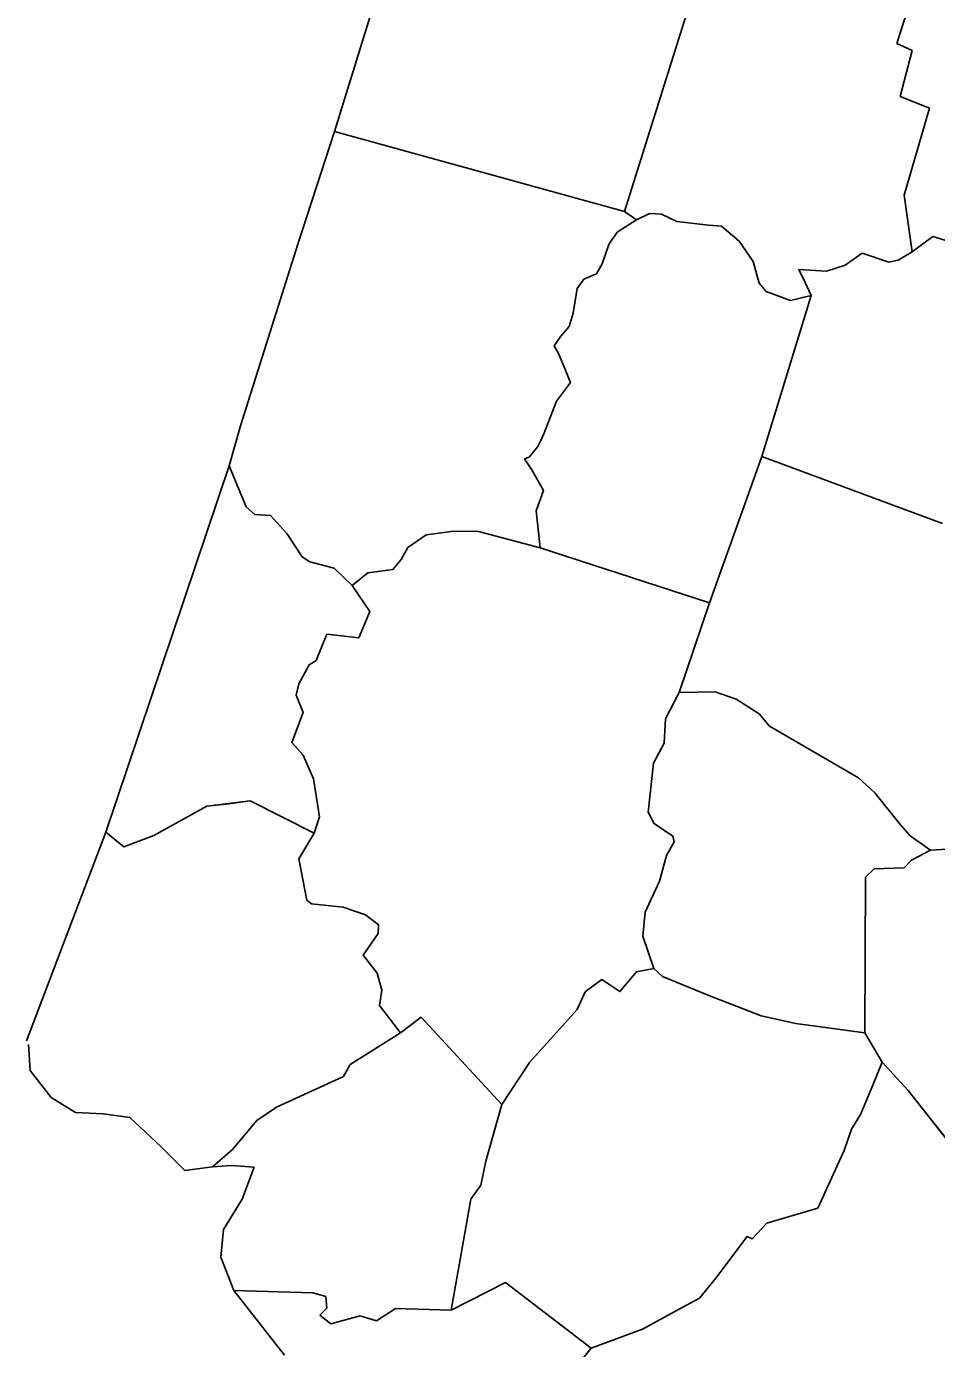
# Model space of a CAD drawing. Extents: x 1347947 to 1350662, y 1027710 to 1030532.
# Drawn here: x 1348583.59 to 1348612.25, y 1029880.04 to 1029921.66 of the extents above; entities that cross this region are included whole.
import ezdxf

# ---------------------------------------------------------------- set-up
doc = ezdxf.new("R2010")
doc.units = 0
doc.layers.add('Old_Level_20', color=7, linetype='Continuous')

msp = doc.modelspace()

# ---------------------------------------------------------------- linework, layer by layer
at = {"layer": 'Old_Level_20'}
for p, q in [((1348595.953, 1029926.968), (1348593.291, 1029918.354)), ((1348593.291, 1029918.354), (1348592.131, 1029914.803)), ((1348592.131, 1029914.803), (1348590.324, 1029909.092)), ((1348590.324, 1029909.092), (1348589.969, 1029907.827)), ((1348589.969, 1029907.827), (1348586.086, 1029896.298)), ((1348589.269, 1029897.119), (1348589.964, 1029897.192)), ((1348589.964, 1029897.192), (1348590.628, 1029897.279)), ((1348590.628, 1029897.279), (1348592.65, 1029896.26)), ((1348587.596, 1029896.192), (1348589.269, 1029897.119)), ((1348586.086, 1029896.298), (1348583.585, 1029889.723)), ((1348583.585, 1029889.723), (1348586.086, 1029896.298)), ((1348586.086, 1029896.298), (1348586.654, 1029895.837)), ((1348586.654, 1029895.837), (1348587.596, 1029896.192)), ((1348592.65, 1029896.26), (1348592.164, 1029895.456)), ((1348592.164, 1029895.456), (1348592.42, 1029894.151)), ((1348592.42, 1029894.151), (1348592.565, 1029894.044)), ((1348592.565, 1029894.044), (1348593.565, 1029893.936)), ((1348593.565, 1029893.936), (1348594.267, 1029893.689)), ((1348594.267, 1029893.689), (1348594.671, 1029893.383)), ((1348594.662, 1029893.11), (1348594.191, 1029892.42)), ((1348594.671, 1029893.383), (1348594.662, 1029893.11)), ((1348594.191, 1029892.42), (1348594.633, 1029891.86)), ((1348594.633, 1029891.86), (1348594.774, 1029891.32)), ((1348594.774, 1029891.32), (1348594.708, 1029890.838)), ((1348594.708, 1029890.838), (1348595.364, 1029889.981)), ((1348595.364, 1029889.981), (1348596.014, 1029890.47)), ((1348596.014, 1029890.47), (1348598.555, 1029887.718)), ((1348593.78, 1029888.977), (1348595.364, 1029889.981)), ((1348595.364, 1029889.981), (1348593.78, 1029888.977)), ((1348583.652, 1029889.613), (1348583.708, 1029888.795)), ((1348583.708, 1029888.795), (1348583.652, 1029889.613)), ((1348593.569, 1029888.6), (1348593.78, 1029888.977)), ((1348593.78, 1029888.977), (1348593.569, 1029888.6)), ((1348610.24, 1029888.327), (1348610.535, 1029889.054)), ((1348610.535, 1029889.054), (1348611.36, 1029888.161)), ((1348583.708, 1029888.795), (1348584.368, 1029887.937)), ((1348584.368, 1029887.937), (1348583.708, 1029888.795)), ((1348591.461, 1029887.638), (1348593.569, 1029888.6)), ((1348593.569, 1029888.6), (1348591.461, 1029887.638)), ((1348609.856, 1029887.406), (1348610.24, 1029888.327)), ((1348611.36, 1029888.161), (1348613.311, 1029885.689)), ((1348584.368, 1029887.937), (1348585.128, 1029887.469)), ((1348585.128, 1029887.469), (1348584.368, 1029887.937)), ((1348590.84, 1029887.213), (1348591.461, 1029887.638)), ((1348591.461, 1029887.638), (1348590.84, 1029887.213)), ((1348598.555, 1029887.718), (1348598.054, 1029885.941)), ((1348585.128, 1029887.469), (1348586.002, 1029887.423)), ((1348586.002, 1029887.423), (1348585.128, 1029887.469)), ((1348586.002, 1029887.423), (1348586.845, 1029887.312)), ((1348586.845, 1029887.312), (1348586.002, 1029887.423)), ((1348586.845, 1029887.312), (1348587.824, 1029886.388)), ((1348587.824, 1029886.388), (1348586.845, 1029887.312)), ((1348590.076, 1029886.301), (1348590.84, 1029887.213)), ((1348590.84, 1029887.213), (1348590.076, 1029886.301)), ((1348609.57, 1029886.95), (1348609.856, 1029887.406)), ((1348609.337, 1029886.273), (1348609.57, 1029886.95)), ((1348587.824, 1029886.388), (1348588.575, 1029885.648)), ((1348588.575, 1029885.648), (1348587.824, 1029886.388)), ((1348589.443, 1029885.762), (1348590.076, 1029886.301)), ((1348590.076, 1029886.301), (1348589.443, 1029885.762)), ((1348598.054, 1029885.941), (1348597.902, 1029885.184)), ((1348608.508, 1029884.46), (1348609.337, 1029886.273)), ((1348588.575, 1029885.648), (1348589.443, 1029885.762)), ((1348589.443, 1029885.762), (1348588.575, 1029885.648)), ((1348589.443, 1029885.762), (1348590.043, 1029885.802)), ((1348590.043, 1029885.802), (1348589.443, 1029885.762)), ((1348590.043, 1029885.802), (1348590.757, 1029885.75)), ((1348590.757, 1029885.75), (1348590.043, 1029885.802)), ((1348590.757, 1029885.75), (1348590.376, 1029884.741)), ((1348590.376, 1029884.741), (1348590.757, 1029885.75)), ((1348597.902, 1029885.184), (1348597.584, 1029884.74)), ((1348590.376, 1029884.741), (1348589.788, 1029883.788)), ((1348589.788, 1029883.788), (1348590.376, 1029884.741)), ((1348597.584, 1029884.74), (1348596.964, 1029881.246)), ((1348606.902, 1029883.985), (1348608.508, 1029884.46)), ((1348606.445, 1029883.489), (1348606.902, 1029883.985)), ((1348589.788, 1029883.788), (1348589.704, 1029882.918)), ((1348589.704, 1029882.918), (1348589.788, 1029883.788)), ((1348605.302, 1029882.25), (1348606.285, 1029883.563)), ((1348606.285, 1029883.563), (1348606.445, 1029883.489)), ((1348589.704, 1029882.918), (1348590.117, 1029881.861)), ((1348590.117, 1029881.861), (1348589.704, 1029882.918)), ((1348604.785, 1029881.625), (1348605.302, 1029882.25)), ((1348590.117, 1029881.861), (1348591.716, 1029879.829)), ((1348591.716, 1029879.829), (1348590.117, 1029881.861)), ((1348590.117, 1029881.861), (1348592.603, 1029881.788)), ((1348592.603, 1029881.788), (1348590.117, 1029881.861)), ((1348592.603, 1029881.788), (1348593.017, 1029881.677)), ((1348593.017, 1029881.677), (1348592.603, 1029881.788)), ((1348596.964, 1029881.246), (1348598.673, 1029882.115)), ((1348598.673, 1029882.115), (1348601.369, 1029880.052)), ((1348593.017, 1029881.677), (1348593.045, 1029881.31)), ((1348593.045, 1029881.31), (1348593.017, 1029881.677)), ((1348604.119, 1029881.263), (1348604.785, 1029881.625)), ((1348593.045, 1029881.31), (1348592.83, 1029881.093)), ((1348592.83, 1029881.093), (1348593.045, 1029881.31)), ((1348592.83, 1029881.093), (1348593.171, 1029880.819)), ((1348593.171, 1029880.819), (1348592.83, 1029881.093)), ((1348593.171, 1029880.819), (1348594.096, 1029881.065)), ((1348594.096, 1029881.065), (1348593.171, 1029880.819)), ((1348594.096, 1029881.065), (1348594.606, 1029880.91)), ((1348594.606, 1029880.91), (1348594.096, 1029881.065)), ((1348594.606, 1029880.91), (1348595.21, 1029881.303)), ((1348595.21, 1029881.303), (1348594.606, 1029880.91)), ((1348595.21, 1029881.303), (1348596.964, 1029881.246)), ((1348596.964, 1029881.246), (1348595.21, 1029881.303)), ((1348602.989, 1029880.644), (1348604.119, 1029881.263)), ((1348601.369, 1029880.052), (1348602.989, 1029880.644)), ((1348601.369, 1029880.052), (1348600.566, 1029879.046)), ((1348600.566, 1029879.046), (1348601.369, 1029880.052))]:
    msp.add_line(p, q, dxfattribs=at)
for points in [[(1348596.521, 1029928.491), (1348605.501, 1029925.64), (1348602.421, 1029915.834), (1348593.291, 1029918.354), (1348595.953, 1029926.968), (1348596.521, 1029928.491)], [(1348602.421, 1029915.834), (1348605.501, 1029925.64)], [(1348611.776, 1029923.571), (1348611.004, 1029921.128), (1348611.48, 1029920.899), (1348611.107, 1029919.454), (1348612.026, 1029919.093), (1348611.232, 1029916.347), (1348611.481, 1029914.566), (1348611.045, 1029914.3), (1348610.746, 1029914.245), (1348609.907, 1029914.526), (1348609.377, 1029914.145), (1348608.781, 1029913.954), (1348607.913, 1029914.011), (1348608.11, 1029913.601), (1348608.306, 1029913.191), (1348607.647, 1029913.03), (1348606.885, 1029913.313), (1348606.659, 1029913.579), (1348606.474, 1029914.261), (1348606.037, 1029914.905), (1348605.477, 1029915.37), (1348605.066, 1029915.407), (1348604.069, 1029915.525), (1348603.592, 1029915.753), (1348603.212, 1029915.775), (1348602.805, 1029915.572), (1348602.421, 1029915.834)], [(1348611.004, 1029921.128), (1348611.776, 1029923.571)], [(1348612.783, 1029914.854), (1348612.135, 1029915.045), (1348611.481, 1029914.566), (1348611.232, 1029916.347), (1348612.026, 1029919.093), (1348611.107, 1029919.454), (1348611.48, 1029920.899), (1348611.004, 1029921.128)], [(1348602.421, 1029915.834), (1348602.805, 1029915.572), (1348602.195, 1029915.188), (1348601.933, 1029914.797), (1348601.723, 1029914.183), (1348601.538, 1029913.874), (1348601.146, 1029913.703), (1348600.93, 1029913.409), (1348600.802, 1029912.637), (1348600.683, 1029912.217), (1348600.42, 1029911.906), (1348600.204, 1029911.611), (1348600.352, 1029911.343), (1348600.716, 1029910.457), (1348600.285, 1029909.868), (1348599.878, 1029908.832), (1348599.772, 1029908.604), (1348599.696, 1029908.442), (1348599.419, 1029908.098), (1348599.277, 1029908.045), (1348599.506, 1029907.7), (1348599.867, 1029907.054), (1348599.643, 1029906.407), (1348599.763, 1029905.242), (1348597.823, 1029905.759), (1348597.048, 1029905.767), (1348596.18, 1029905.66), (1348595.603, 1029905.257), (1348595.389, 1029904.882), (1348595.127, 1029904.569), (1348594.338, 1029904.464), (1348593.84, 1029904.063), (1348593.273, 1029904.606), (1348592.509, 1029904.807), (1348592.267, 1029904.96), (1348591.792, 1029905.699), (1348591.272, 1029906.261), (1348590.78, 1029906.294), (1348590.505, 1029906.542), (1348589.969, 1029907.827), (1348590.324, 1029909.092), (1348592.131, 1029914.803), (1348593.291, 1029918.354), (1348602.421, 1029915.834)], [(1348600.93, 1029913.409), (1348601.146, 1029913.703), (1348601.538, 1029913.874), (1348601.723, 1029914.183), (1348601.933, 1029914.797), (1348602.195, 1029915.188), (1348602.805, 1029915.572), (1348603.212, 1029915.775), (1348603.592, 1029915.753), (1348604.069, 1029915.525), (1348605.066, 1029915.407), (1348605.477, 1029915.37), (1348606.037, 1029914.905), (1348606.474, 1029914.261), (1348606.659, 1029913.579), (1348606.885, 1029913.313), (1348607.647, 1029913.03), (1348608.306, 1029913.191), (1348606.744, 1029908.119), (1348605.103, 1029903.52), (1348599.763, 1029905.242), (1348599.643, 1029906.407), (1348599.867, 1029907.054), (1348599.506, 1029907.7), (1348599.277, 1029908.045), (1348599.419, 1029908.098), (1348599.696, 1029908.442), (1348599.772, 1029908.604), (1348599.878, 1029908.832), (1348600.285, 1029909.868), (1348600.716, 1029910.457), (1348600.352, 1029911.343), (1348600.204, 1029911.611), (1348600.42, 1029911.906), (1348600.683, 1029912.217), (1348600.802, 1029912.637), (1348600.93, 1029913.409)], [(1348607.913, 1029914.011), (1348608.781, 1029913.954), (1348609.377, 1029914.145), (1348609.907, 1029914.526), (1348610.746, 1029914.245), (1348611.045, 1029914.3), (1348611.481, 1029914.566), (1348612.135, 1029915.045), (1348612.783, 1029914.854)], [(1348612.438, 1029906.018), (1348606.744, 1029908.119), (1348608.306, 1029913.191), (1348608.11, 1029913.601), (1348607.913, 1029914.011)], [(1348612.582, 1029895.757), (1348612.064, 1029895.724), (1348611.424, 1029896.181), (1348611.118, 1029896.521), (1348610.308, 1029897.529), (1348609.793, 1029898.006), (1348606.985, 1029899.637), (1348606.661, 1029900.025), (1348605.942, 1029900.481), (1348605.275, 1029900.715), (1348604.14, 1029900.695), (1348605.103, 1029903.52), (1348606.744, 1029908.119), (1348612.438, 1029906.018)], [(1348589.969, 1029907.827), (1348590.505, 1029906.542), (1348590.78, 1029906.294), (1348591.272, 1029906.261), (1348591.792, 1029905.699), (1348592.267, 1029904.96), (1348592.509, 1029904.807), (1348593.273, 1029904.606), (1348593.84, 1029904.063), (1348594.397, 1029903.247), (1348594.052, 1029902.417), (1348593.051, 1029902.529), (1348592.706, 1029901.7), (1348592.488, 1029901.564), (1348592.169, 1029900.96), (1348592.083, 1029900.604), (1348592.302, 1029900.065), (1348591.944, 1029899.123), (1348592.303, 1029898.718), (1348592.622, 1029897.975), (1348592.811, 1029896.778), (1348592.65, 1029896.26), (1348590.628, 1029897.279), (1348589.964, 1029897.192), (1348589.269, 1029897.119), (1348587.596, 1029896.192), (1348586.654, 1029895.837), (1348586.086, 1029896.298), (1348589.969, 1029907.827)], [(1348593.84, 1029904.063), (1348594.338, 1029904.464), (1348595.127, 1029904.569), (1348595.389, 1029904.882), (1348595.603, 1029905.257), (1348596.18, 1029905.66), (1348597.048, 1029905.767), (1348597.823, 1029905.759), (1348599.763, 1029905.242), (1348605.103, 1029903.52), (1348604.14, 1029900.695), (1348603.718, 1029899.867), (1348603.672, 1029899.099), (1348603.34, 1029898.465), (1348603.172, 1029896.926), (1348603.354, 1029896.565), (1348603.947, 1029896.17), (1348603.983, 1029895.996), (1348603.742, 1029895.557), (1348603.525, 1029894.751), (1348603.077, 1029893.778), (1348603.002, 1029893.025), (1348603.344, 1029891.999), (1348602.795, 1029891.9), (1348602.275, 1029891.275), (1348601.713, 1029891.654), (1348601.187, 1029891.267), (1348600.934, 1029890.715), (1348599.433, 1029889.046), (1348598.555, 1029887.718), (1348596.014, 1029890.47), (1348595.364, 1029889.981), (1348594.708, 1029890.838), (1348594.774, 1029891.32), (1348594.633, 1029891.86), (1348594.191, 1029892.42), (1348594.662, 1029893.11), (1348594.671, 1029893.383), (1348594.267, 1029893.689), (1348593.565, 1029893.936), (1348592.565, 1029894.044), (1348592.42, 1029894.151), (1348592.164, 1029895.456), (1348592.65, 1029896.26), (1348592.811, 1029896.778), (1348592.622, 1029897.975), (1348592.303, 1029898.718), (1348591.944, 1029899.123), (1348592.302, 1029900.065), (1348592.083, 1029900.604), (1348592.169, 1029900.96), (1348592.488, 1029901.564), (1348592.706, 1029901.7), (1348593.051, 1029902.529), (1348594.052, 1029902.417), (1348594.397, 1029903.247), (1348593.84, 1029904.063)], [(1348604.14, 1029900.695), (1348605.275, 1029900.715), (1348605.942, 1029900.481), (1348606.661, 1029900.025), (1348606.985, 1029899.637), (1348609.793, 1029898.006), (1348610.308, 1029897.529), (1348611.118, 1029896.521), (1348611.424, 1029896.181), (1348612.064, 1029895.724), (1348611.458, 1029895.418), (1348611.228, 1029895.172), (1348610.286, 1029895.14), (1348610.009, 1029894.876), (1348609.992, 1029889.973), (1348607.814, 1029890.277), (1348606.722, 1029890.509), (1348605.083, 1029891.152), (1348603.618, 1029891.753), (1348603.344, 1029891.999), (1348603.002, 1029893.025), (1348603.077, 1029893.778), (1348603.525, 1029894.751), (1348603.742, 1029895.557), (1348603.983, 1029895.996), (1348603.947, 1029896.17), (1348603.354, 1029896.565), (1348603.172, 1029896.926), (1348603.34, 1029898.465), (1348603.672, 1029899.099), (1348603.718, 1029899.867), (1348604.14, 1029900.695)], [(1348609.992, 1029889.973), (1348610.009, 1029894.876), (1348610.286, 1029895.14), (1348611.228, 1029895.172), (1348611.458, 1029895.418), (1348612.064, 1029895.724), (1348612.582, 1029895.757)], [(1348609.992, 1029889.973), (1348610.535, 1029889.054), (1348610.24, 1029888.327), (1348609.856, 1029887.406), (1348609.57, 1029886.95), (1348609.337, 1029886.273), (1348608.508, 1029884.46), (1348606.902, 1029883.985), (1348606.445, 1029883.489), (1348606.285, 1029883.563), (1348605.302, 1029882.25), (1348604.785, 1029881.625), (1348604.119, 1029881.263), (1348602.989, 1029880.644), (1348601.369, 1029880.052), (1348598.673, 1029882.115), (1348596.964, 1029881.246), (1348597.584, 1029884.74), (1348597.902, 1029885.184), (1348598.054, 1029885.941), (1348598.555, 1029887.718), (1348599.433, 1029889.046), (1348600.934, 1029890.715), (1348601.187, 1029891.267), (1348601.713, 1029891.654), (1348602.275, 1029891.275), (1348602.795, 1029891.9), (1348603.344, 1029891.999), (1348603.618, 1029891.753), (1348605.083, 1029891.152), (1348606.722, 1029890.509), (1348607.814, 1029890.277), (1348609.992, 1029889.973)], [(1348613.311, 1029885.689), (1348611.36, 1029888.161), (1348610.535, 1029889.054), (1348609.992, 1029889.973)]]:
    msp.add_lwpolyline(points, dxfattribs=at)
msp.add_lwpolyline([(1348586.086, 1029896.298), (1348586.654, 1029895.837), (1348587.596, 1029896.192), (1348589.269, 1029897.119), (1348590.628, 1029897.279), (1348592.65, 1029896.26), (1348592.811, 1029896.778), (1348592.622, 1029897.975), (1348592.303, 1029898.718), (1348591.944, 1029899.123), (1348592.302, 1029900.065), (1348592.083, 1029900.604), (1348592.169, 1029900.96), (1348592.488, 1029901.564), (1348592.706, 1029901.7), (1348593.051, 1029902.529), (1348594.052, 1029902.417), (1348594.397, 1029903.247), (1348593.84, 1029904.063), (1348593.273, 1029904.606), (1348592.509, 1029904.807), (1348592.267, 1029904.96), (1348591.792, 1029905.699), (1348591.272, 1029906.261), (1348590.78, 1029906.294), (1348590.505, 1029906.542), (1348589.969, 1029907.827)], close=True, dxfattribs=at)

doc.saveas('drawing.dxf')
